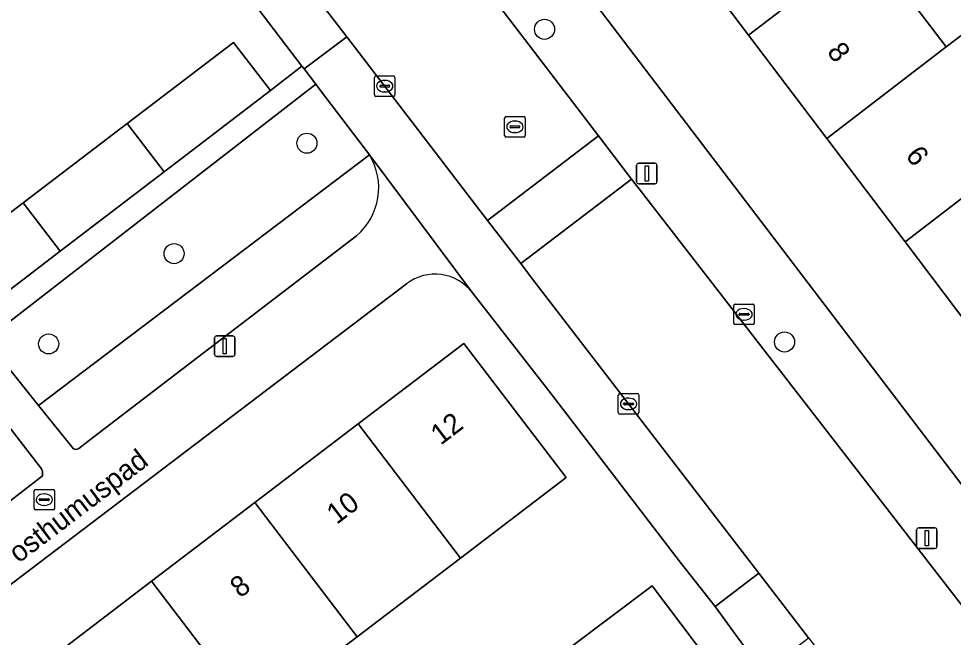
# Model space of a CAD drawing. Extents: x 159352 to 160617, y 385888 to 387323.
# Drawn here: x 159922.94 to 159968.45, y 386682.43 to 386712.55 of the extents above; entities that cross this region are included whole.
import ezdxf

# ---------------------------------------------------------------- set-up
doc = ezdxf.new("R2010")
doc.units = 0
for name, color, linetype in [('IMGEO_Boom', 7, 'Continuous'), ('IMGEO_Erf', 7, 'Continuous'), ('IMGEO_Groenvoorziening', 7, 'Continuous'), ('IMGEO_Haag', 7, 'Continuous'), ('IMGEO_Kolk', 7, 'Continuous'), ('IMGEO_Lichtmast', 7, 'Continuous'), ('IMGEO_Muur', 7, 'Continuous'), ('IMGEO_Openbare_ruimte_label', 7, 'Continuous'), ('IMGEO_Pand', 7, 'Continuous'), ('IMGEO_Pand_nummerreeks', 7, 'Continuous'), ('IMGEO_Rijbaan_lokaal_open', 7, 'Continuous'), ('IMGEO_Rioolput', 7, 'Continuous'), ('IMGEO_Voetpad_open', 7, 'Continuous')]:
    doc.layers.add(name, color=color, linetype=linetype)

msp = doc.modelspace()

# ---------------------------------------------------------------- linework, layer by layer
at = {"layer": 'IMGEO_Boom'}
for centre in [(159948.544, 386712.03), (159936.974, 386706.486), (159930.504, 386701.109), (159924.396, 386696.713), (159960.234, 386696.808)]:
    msp.add_circle(centre, 0.489, dxfattribs=at)
at = {"layer": 'IMGEO_Erf'}
for points in [[(159912.2, 386764.193), (159923.02, 386750), (159969.905, 386688.499), (159973.811, 386691.504), (159969.911, 386696.653), (159966.102, 386701.681), (159962.293, 386706.71), (159958.484, 386711.738), (159954.675, 386716.767), (159950.866, 386721.795), (159947.058, 386726.823), (159943.248, 386731.852), (159939.44, 386736.88), (159935.63, 386741.909), (159931.822, 386746.937), (159929.502, 386750), (159928.013, 386751.966), (159924.204, 386756.994), (159920.395, 386762.022)], [(159928.212, 386707.438), (159933.395, 386711.389), (159935.196, 386709.048), (159936.73, 386710.236), (159934.607, 386713.023), (159923.296, 386727.867)], [(159964.296, 386716.197), (159968.108, 386711.171), (159970.377, 386712.892), (159974.19, 386707.866), (159971.921, 386706.145), (159975.733, 386701.12), (159979.625, 386695.989), (159988.281, 386702.57), (159985.981, 386705.56), (159983.165, 386703.394), (159981.696, 386705.304), (159979.8, 386707.769), (159982.844, 386710.11), (159978.646, 386715.557)], [(159886.866, 386700.071), (159898.608, 386684.856), (159900.444, 386682.477), (159901.297, 386683.132), (159899.458, 386685.519), (159908.223, 386692.2), (159913.107, 386695.924), (159918.158, 386699.774), (159923.151, 386703.58), (159928.212, 386707.438)], [(159941.816, 386699.64), (159909.876, 386675.398)], [(159945.436, 386674.549), (159950.431, 386678.427), (159950.538, 386678.51), (159948.623, 386681.049), (159949.797, 386681.935), (159953.787, 386684.944), (159957.28, 386680.313), (159958.709, 386681.39), (159956.847, 386683.928), (159955.153, 386686.085), (159948.872, 386694.289), (159945.039, 386699.208)]]:
    msp.add_lwpolyline(points, dxfattribs=at)
msp.add_lwpolyline([(159939.415, 386682.455), (159934.386, 386678.625), (159929.356, 386674.793), (159924.327, 386670.963), (159919.18, 386667.043), (159914.204, 386673.576), (159919.352, 386677.497), (159924.38, 386681.327), (159929.411, 386685.158), (159934.439, 386688.988), (159939.469, 386692.819), (159944.62, 386696.742), (159949.596, 386690.209), (159944.445, 386686.286)], close=True, dxfattribs=at)
msp.add_arc((159943.21, 386697.804), 2.305, 37.515, 127.2166, dxfattribs=at)
at = {"layer": 'IMGEO_Groenvoorziening'}
msp.add_lwpolyline([(159940.023, 386705.916), (159937.639, 386709.045), (159937.4, 386709.351), (159921.333, 386696.915), (159923.906, 386693.718)], close=True, dxfattribs=at)
for points in [[(159940.023, 386705.916), (159923.906, 386693.718), (159925.608, 386691.603), (159925.732, 386691.574), (159925.862, 386691.616), (159926.599, 386692.185), (159939.395, 386701.978)], [(159907.233, 386677.217), (159924.094, 386690.297), (159924.094, 386690.496), (159924.045, 386690.63), (159922.567, 386692.556)]]:
    msp.add_lwpolyline(points, dxfattribs=at)
msp.add_arc((159937.388, 386704.317), 3.082, 310.63, 31.2485, dxfattribs=at)
at = {"layer": 'IMGEO_Haag'}
msp.add_lwpolyline([(159940.023, 386705.916), (159937.639, 386709.045), (159937.4, 386709.351), (159921.333, 386696.915), (159923.906, 386693.718)], close=True, dxfattribs=at)
at = {"layer": 'IMGEO_Kolk'}
for p, q in [((159940.261, 386708.837), (159940.261, 386709.689)), ((159940.336, 386709.763), (159941.188, 386709.763)), ((159940.749, 386709.543), (159940.774, 386709.543)), ((159941.262, 386709.689), (159941.262, 386708.837)), ((159940.52, 386709.257), (159940.52, 386709.269)), ((159940.958, 386709.22), (159940.56, 386709.22)), ((159940.563, 386709.306), (159940.961, 386709.306)), ((159940.772, 386708.983), (159940.747, 386708.983)), ((159941.004, 386709.269), (159941.004, 386709.257)), ((159941.188, 386708.763), (159940.336, 386708.763)), ((159957.76, 386697.73), (159957.76, 386698.582)), ((159957.835, 386698.656), (159958.687, 386698.656)), ((159958.761, 386698.582), (159958.761, 386697.73)), ((159958.019, 386698.15), (159958.019, 386698.162)), ((159958.457, 386698.113), (159958.059, 386698.113)), ((159958.062, 386698.199), (159958.46, 386698.199)), ((159958.248, 386698.436), (159958.273, 386698.436)), ((159958.503, 386698.162), (159958.503, 386698.15)), ((159958.687, 386697.656), (159957.835, 386697.656)), ((159958.271, 386697.876), (159958.246, 386697.876)), ((159952.138, 386693.369), (159952.138, 386694.221)), ((159952.213, 386694.295), (159953.065, 386694.295)), ((159952.626, 386694.075), (159952.651, 386694.075)), ((159953.139, 386694.221), (159953.139, 386693.369)), ((159952.397, 386693.789), (159952.397, 386693.801)), ((159952.835, 386693.752), (159952.437, 386693.752)), ((159952.44, 386693.838), (159952.838, 386693.838)), ((159952.649, 386693.515), (159952.624, 386693.515)), ((159952.881, 386693.801), (159952.881, 386693.789)), ((159953.065, 386693.295), (159952.213, 386693.295))]:
    msp.add_line(p, q, dxfattribs=at)
for points in [[(159940.261, 386708.837), (159940.261, 386709.689)], [(159940.336, 386709.763), (159941.188, 386709.763)], [(159941.262, 386709.689), (159941.262, 386708.837)], [(159941.188, 386708.763), (159940.336, 386708.763)], [(159957.76, 386697.73), (159957.76, 386698.582)], [(159957.835, 386698.656), (159958.687, 386698.656)], [(159958.761, 386698.582), (159958.761, 386697.73)], [(159958.687, 386697.656), (159957.835, 386697.656)], [(159952.138, 386693.369), (159952.138, 386694.221)], [(159952.213, 386694.295), (159953.065, 386694.295)], [(159953.139, 386694.221), (159953.139, 386693.369)], [(159953.065, 386693.295), (159952.213, 386693.295)]]:
    msp.add_lwpolyline(points, dxfattribs=at)
for centre, radius, start, end in [((159940.338, 386709.687), 0.0765, 91.552, 178.448), ((159940.338, 386709.687), 0.0765, 91.552, 178.448), ((159941.186, 386709.687), 0.0765, 1.552, 88.448), ((159941.186, 386709.687), 0.0765, 1.552, 88.448), ((159940.56, 386709.266), 0.0403, 85.8775, 175.7526), ((159940.557, 386709.256), 0.0366, 178.938, 274.7102), ((159940.961, 386709.263), 0.043, 264.8664, 352.4533), ((159940.965, 386709.268), 0.0386, 1.7309, 96.639), ((159940.338, 386708.839), 0.0765, 181.552, 268.448), ((159940.338, 386708.839), 0.0765, 181.552, 268.448), ((159941.186, 386708.839), 0.0765, 271.552, 358.448), ((159941.186, 386708.839), 0.0765, 271.552, 358.448), ((159957.837, 386698.58), 0.0765, 91.552, 178.448), ((159957.837, 386698.58), 0.0765, 91.552, 178.448), ((159958.685, 386698.58), 0.0765, 1.552, 88.448), ((159958.685, 386698.58), 0.0765, 1.552, 88.448), ((159958.059, 386698.159), 0.0403, 85.8775, 175.7526), ((159958.056, 386698.149), 0.0366, 178.938, 274.7102), ((159958.46, 386698.156), 0.043, 264.8664, 352.4533), ((159958.464, 386698.161), 0.0386, 1.7309, 96.639), ((159957.837, 386697.732), 0.0765, 181.552, 268.448), ((159957.837, 386697.732), 0.0765, 181.552, 268.448), ((159958.685, 386697.732), 0.0765, 271.552, 358.448), ((159958.685, 386697.732), 0.0765, 271.552, 358.448), ((159952.215, 386694.219), 0.0765, 91.552, 178.448), ((159952.215, 386694.219), 0.0765, 91.552, 178.448), ((159953.063, 386694.219), 0.0765, 1.552, 88.448), ((159953.063, 386694.219), 0.0765, 1.552, 88.448), ((159952.437, 386693.798), 0.0403, 85.8775, 175.7526), ((159952.434, 386693.788), 0.0366, 178.938, 274.7102), ((159952.838, 386693.795), 0.043, 264.8664, 352.4533), ((159952.842, 386693.8), 0.0386, 1.7309, 96.639), ((159952.215, 386693.371), 0.0765, 181.552, 268.448), ((159952.215, 386693.371), 0.0765, 181.552, 268.448), ((159953.063, 386693.371), 0.0765, 271.552, 358.448), ((159953.063, 386693.371), 0.0765, 271.552, 358.448)]:
    msp.add_arc(centre, radius, start, end, dxfattribs=at)
for centre, major_axis, ratio, start_param, end_param in [((159940.748, 386709.263), (-0.387, 0.002), 0.722429, 4.712389, 7.853982), ((159940.773, 386709.263), (-0.39, 0.002), 0.717154, 1.570796, 4.712389), ((159958.247, 386698.156), (-0.387, 0.002), 0.722429, 4.712389, 7.853982), ((159958.272, 386698.156), (-0.39, 0.002), 0.717154, 1.570796, 4.712389), ((159952.625, 386693.795), (-0.387, 0.002), 0.722429, 4.712389, 7.853982), ((159952.65, 386693.795), (-0.39, 0.002), 0.717154, 1.570796, 4.712389)]:
    msp.add_ellipse(centre, major_axis=major_axis, ratio=ratio, start_param=start_param, end_param=end_param, dxfattribs=at)
at = {"layer": 'IMGEO_Lichtmast'}
for p, q in [((159953.031, 386704.612), (159953.031, 386705.412)), ((159953.031, 386705.412), (159953.031, 386704.612)), ((159953.131, 386705.512), (159953.921, 386705.512)), ((159953.921, 386705.512), (159953.131, 386705.512)), ((159954.021, 386705.412), (159954.021, 386704.612)), ((159954.021, 386704.612), (159954.021, 386705.412)), ((159953.921, 386704.512), (159953.131, 386704.512)), ((159953.131, 386704.512), (159953.921, 386704.512)), ((159932.476, 386696.206), (159932.476, 386697.006)), ((159932.476, 386697.006), (159932.476, 386696.206)), ((159932.576, 386697.106), (159933.366, 386697.106)), ((159933.366, 386697.106), (159932.576, 386697.106)), ((159933.466, 386697.006), (159933.466, 386696.206)), ((159933.466, 386696.206), (159933.466, 386697.006)), ((159933.366, 386696.106), (159932.576, 386696.106)), ((159932.576, 386696.106), (159933.366, 386696.106)), ((159966.667, 386686.856), (159966.667, 386687.656)), ((159966.667, 386687.656), (159966.667, 386686.856)), ((159966.767, 386687.756), (159967.557, 386687.756)), ((159967.557, 386687.756), (159966.767, 386687.756)), ((159967.657, 386687.656), (159967.657, 386686.856)), ((159967.657, 386686.856), (159967.657, 386687.656)), ((159967.557, 386686.756), (159966.767, 386686.756)), ((159966.767, 386686.756), (159967.557, 386686.756))]:
    msp.add_line(p, q, dxfattribs=at)
for points in [[(159953.451, 386705.387), (159953.601, 386705.387), (159953.601, 386704.637), (159953.451, 386704.637), (159953.451, 386705.387)], [(159932.896, 386696.981), (159933.046, 386696.981), (159933.046, 386696.231), (159932.896, 386696.231), (159932.896, 386696.981)], [(159967.087, 386687.631), (159967.237, 386687.631), (159967.237, 386686.881), (159967.087, 386686.881), (159967.087, 386687.631)]]:
    msp.add_lwpolyline(points, dxfattribs=at)
for centre, start, end in [((159953.131, 386705.412), 90, 180), ((159953.131, 386705.412), 90, 180), ((159953.921, 386705.412), 0, 90), ((159953.921, 386705.412), 360, 90), ((159953.131, 386704.612), 180, 270), ((159953.131, 386704.612), 180, 270), ((159953.921, 386704.612), 270, 0), ((159953.921, 386704.612), 270, 0), ((159932.576, 386697.006), 90, 180), ((159932.576, 386697.006), 90, 180), ((159933.366, 386697.006), 0, 90), ((159933.366, 386697.006), 360, 90), ((159932.576, 386696.206), 180, 270), ((159932.576, 386696.206), 180, 270), ((159933.366, 386696.206), 270, 0), ((159933.366, 386696.206), 270, 0), ((159966.767, 386687.656), 90, 180), ((159966.767, 386687.656), 90, 180), ((159967.557, 386687.656), 0, 90), ((159967.557, 386687.656), 360, 90), ((159966.767, 386686.856), 180, 270), ((159966.767, 386686.856), 180, 270), ((159967.557, 386686.856), 270, 0), ((159967.557, 386686.856), 270, 0)]:
    msp.add_arc(centre, 0.1, start, end, dxfattribs=at)
at = {"layer": 'IMGEO_Muur'}
msp.add_lwpolyline([(159955.153, 386686.085), (159948.872, 386694.289)], dxfattribs=at)
at = {"layer": 'IMGEO_Pand'}
for points in [[(159954.675, 386716.767), (159958.484, 386711.738), (159964.296, 386716.197), (159960.483, 386721.223)], [(159958.484, 386711.738), (159962.293, 386706.71), (159968.108, 386711.171), (159964.296, 386716.197)], [(159971.921, 386706.145), (159974.19, 386707.866), (159970.377, 386712.892), (159968.108, 386711.171), (159962.293, 386706.71), (159966.102, 386701.681)], [(159935.196, 386709.048), (159933.395, 386711.389), (159928.212, 386707.438), (159930.017, 386705.088)], [(159930.017, 386705.088), (159928.212, 386707.438), (159923.151, 386703.58), (159924.961, 386701.223)], [(159966.102, 386701.681), (159969.911, 386696.653), (159975.733, 386701.12), (159971.921, 386706.145)], [(159924.961, 386701.223), (159923.151, 386703.58), (159918.158, 386699.774), (159919.974, 386697.411)], [(159944.445, 386686.286), (159949.596, 386690.209), (159944.62, 386696.742), (159939.469, 386692.819)], [(159939.415, 386682.455), (159944.445, 386686.286), (159939.469, 386692.819), (159934.439, 386688.988)], [(159934.386, 386678.625), (159939.415, 386682.455), (159934.439, 386688.988), (159929.411, 386685.158)], [(159929.411, 386685.158), (159924.38, 386681.327), (159929.356, 386674.793), (159934.386, 386678.625)], [(159957.28, 386680.313), (159953.787, 386684.944), (159949.797, 386681.935), (159948.623, 386681.049), (159950.538, 386678.51), (159950.431, 386678.427), (159952.074, 386676.271)]]:
    msp.add_lwpolyline(points, close=True, dxfattribs=at)
at = {"layer": 'IMGEO_Rijbaan_lokaal_open'}
for points in [[(159916.743, 386751.841), (159914.356, 386750), (159911.29, 386747.639), (159914.656, 386743.266), (159916.907, 386740.343), (159921.881, 386733.882), (159936.615, 386714.671), (159938.923, 386711.662), (159945.773, 386702.73), (159951.177, 386706.84)], [(159952.787, 386704.736), (159951.177, 386706.84), (159945.773, 386702.73), (159947.386, 386700.628)]]:
    msp.add_lwpolyline(points, close=True, dxfattribs=at)
for points in [[(159953.2, 386704.195), (159952.787, 386704.736), (159947.386, 386700.628), (159947.917, 386699.935), (159958.982, 386685.548), (159961.396, 386682.41), (159964.17, 386678.803)], [(159970.662, 386682.103), (159969.976, 386682.681), (159969.294, 386683.441), (159953.2, 386704.195)]]:
    msp.add_lwpolyline(points, dxfattribs=at)
at = {"layer": 'IMGEO_Rioolput'}
for p, q in [((159946.602, 386706.856), (159946.602, 386707.708)), ((159946.677, 386707.782), (159947.529, 386707.782)), ((159947.603, 386707.708), (159947.603, 386706.856)), ((159946.861, 386707.276), (159946.861, 386707.288)), ((159947.299, 386707.239), (159946.901, 386707.239)), ((159946.904, 386707.325), (159947.302, 386707.325)), ((159947.09, 386707.562), (159947.115, 386707.562)), ((159947.345, 386707.288), (159947.345, 386707.276)), ((159947.529, 386706.782), (159946.677, 386706.782)), ((159947.113, 386707.002), (159947.088, 386707.002)), ((159923.683, 386688.707), (159923.683, 386689.559)), ((159923.758, 386689.633), (159924.61, 386689.633)), ((159924.171, 386689.413), (159924.196, 386689.413)), ((159924.684, 386689.559), (159924.684, 386688.707)), ((159923.942, 386689.127), (159923.942, 386689.139)), ((159924.38, 386689.09), (159923.982, 386689.09)), ((159923.985, 386689.176), (159924.383, 386689.176)), ((159924.426, 386689.139), (159924.426, 386689.127)), ((159924.61, 386688.633), (159923.758, 386688.633)), ((159924.194, 386688.853), (159924.169, 386688.853))]:
    msp.add_line(p, q, dxfattribs=at)
for points in [[(159946.602, 386706.856), (159946.602, 386707.708)], [(159946.677, 386707.782), (159947.529, 386707.782)], [(159947.603, 386707.708), (159947.603, 386706.856)], [(159947.529, 386706.782), (159946.677, 386706.782)], [(159923.683, 386688.707), (159923.683, 386689.559)], [(159923.758, 386689.633), (159924.61, 386689.633)], [(159924.684, 386689.559), (159924.684, 386688.707)], [(159924.61, 386688.633), (159923.758, 386688.633)]]:
    msp.add_lwpolyline(points, dxfattribs=at)
for centre, radius, start, end in [((159946.679, 386707.706), 0.0765, 91.552, 178.448), ((159946.679, 386707.706), 0.0765, 91.552, 178.448), ((159947.527, 386707.706), 0.0765, 1.552, 88.448), ((159947.527, 386707.706), 0.0765, 1.552, 88.448), ((159946.901, 386707.285), 0.0403, 85.8775, 175.7526), ((159946.898, 386707.275), 0.0366, 178.938, 274.7102), ((159947.302, 386707.282), 0.043, 264.8664, 352.4533), ((159947.306, 386707.287), 0.0386, 1.7309, 96.639), ((159946.679, 386706.858), 0.0765, 181.552, 268.448), ((159946.679, 386706.858), 0.0765, 181.552, 268.448), ((159947.527, 386706.858), 0.0765, 271.552, 358.448), ((159947.527, 386706.858), 0.0765, 271.552, 358.448), ((159923.76, 386689.557), 0.0765, 91.552, 178.448), ((159923.76, 386689.557), 0.0765, 91.552, 178.448), ((159924.608, 386689.557), 0.0765, 1.552, 88.448), ((159924.608, 386689.557), 0.0765, 1.552, 88.448), ((159923.982, 386689.136), 0.0403, 85.8775, 175.7526), ((159923.979, 386689.126), 0.0366, 178.938, 274.7102), ((159924.383, 386689.133), 0.043, 264.8664, 352.4533), ((159924.387, 386689.138), 0.0386, 1.7309, 96.639), ((159923.76, 386688.709), 0.0765, 181.552, 268.448), ((159923.76, 386688.709), 0.0765, 181.552, 268.448), ((159924.608, 386688.709), 0.0765, 271.552, 358.448), ((159924.608, 386688.709), 0.0765, 271.552, 358.448)]:
    msp.add_arc(centre, radius, start, end, dxfattribs=at)
for centre, major_axis, ratio, start_param, end_param in [((159947.089, 386707.282), (-0.387, 0.002), 0.722429, 4.712389, 7.853982), ((159947.114, 386707.282), (-0.39, 0.002), 0.717154, 1.570796, 4.712389), ((159924.17, 386689.133), (-0.387, 0.002), 0.722429, 4.712389, 7.853982), ((159924.195, 386689.133), (-0.39, 0.002), 0.717154, 1.570796, 4.712389)]:
    msp.add_ellipse(centre, major_axis=major_axis, ratio=ratio, start_param=start_param, end_param=end_param, dxfattribs=at)
at = {"layer": 'IMGEO_Voetpad_open'}
for points in [[(159908.667, 386762.493), (159908.962, 386762.03), (159909.283, 386761.583), (159909.619, 386761.146), (159909.835, 386760.872), (159910.299, 386760.277), (159910.636, 386759.841), (159910.972, 386759.405), (159911.306, 386758.969), (159911.639, 386758.532), (159911.971, 386758.095), (159912.302, 386757.657), (159912.633, 386757.219), (159912.963, 386756.782), (159915.129, 386753.951), (159916.743, 386751.841), (159951.177, 386706.84), (159952.787, 386704.736), (159953.2, 386704.195), (159969.294, 386683.441), (159969.976, 386682.681), (159970.662, 386682.103)], [(159972.872, 386684.606), (159972.624, 386684.931), (159969.905, 386688.499), (159923.02, 386750)], [(159923.906, 386693.718), (159921.333, 386696.915), (159937.4, 386709.351), (159936.84, 386710.099), (159936.73, 386710.236), (159935.196, 386709.048), (159930.017, 386705.088), (159924.961, 386701.223), (159919.974, 386697.411), (159914.928, 386693.553), (159910.075, 386689.843), (159901.297, 386683.132), (159900.444, 386682.477), (159900.737, 386682.014), (159901.451, 386681.169), (159920.271, 386695.549), (159922.567, 386692.556), (159924.045, 386690.63), (159924.094, 386690.496), (159924.094, 386690.297), (159907.233, 386677.217)], [(159945.039, 386699.208), (159940.023, 386705.916)], [(159939.395, 386701.978), (159926.599, 386692.185), (159925.862, 386691.616), (159925.732, 386691.574), (159925.608, 386691.603), (159923.906, 386693.718)], [(159909.876, 386675.398), (159941.816, 386699.64)]]:
    msp.add_lwpolyline(points, dxfattribs=at)
for points in [[(159938.923, 386711.662), (159936.615, 386714.671), (159934.607, 386713.023), (159936.73, 386710.236), (159936.84, 386710.099)], [(159945.773, 386702.73), (159938.923, 386711.662), (159936.84, 386710.099), (159937.4, 386709.351), (159937.639, 386709.045), (159940.023, 386705.916), (159945.039, 386699.208), (159948.872, 386694.289), (159955.153, 386686.085), (159956.847, 386683.928), (159958.982, 386685.548), (159947.917, 386699.935), (159947.386, 386700.628)], [(159958.709, 386681.39), (159959.138, 386680.64), (159961.396, 386682.41), (159958.982, 386685.548), (159956.847, 386683.928)]]:
    msp.add_lwpolyline(points, close=True, dxfattribs=at)
for centre, radius, start, end in [((159937.388, 386704.317), 3.082, 310.63, 31.2485), ((159943.21, 386697.804), 2.305, 37.515, 127.2166)]:
    msp.add_arc(centre, radius, start, end, dxfattribs=at)

# ---------------------------------------------------------------- texts
at = {"layer": 'IMGEO_Openbare_ruimte_label'}
msp.add_text('Posthumuspad', height=1, rotation=37.202, dxfattribs=at).set_placement((159922.223, 386685.472))
at = {"layer": 'IMGEO_Pand_nummerreeks'}
for s, rotation, p in [('8', 307.143, (159962.263, 386710.925)), ('6', 307.143, (159966.087, 386705.875)), ('12', 37.2943, (159943.485, 386691.754)), ('10', 37.2943, (159938.421, 386687.897)), ('8', 37.2943, (159933.719, 386684.315))]:
    msp.add_text(s, height=1, rotation=rotation, dxfattribs=at).set_placement(p)

doc.saveas('drawing.dxf')
